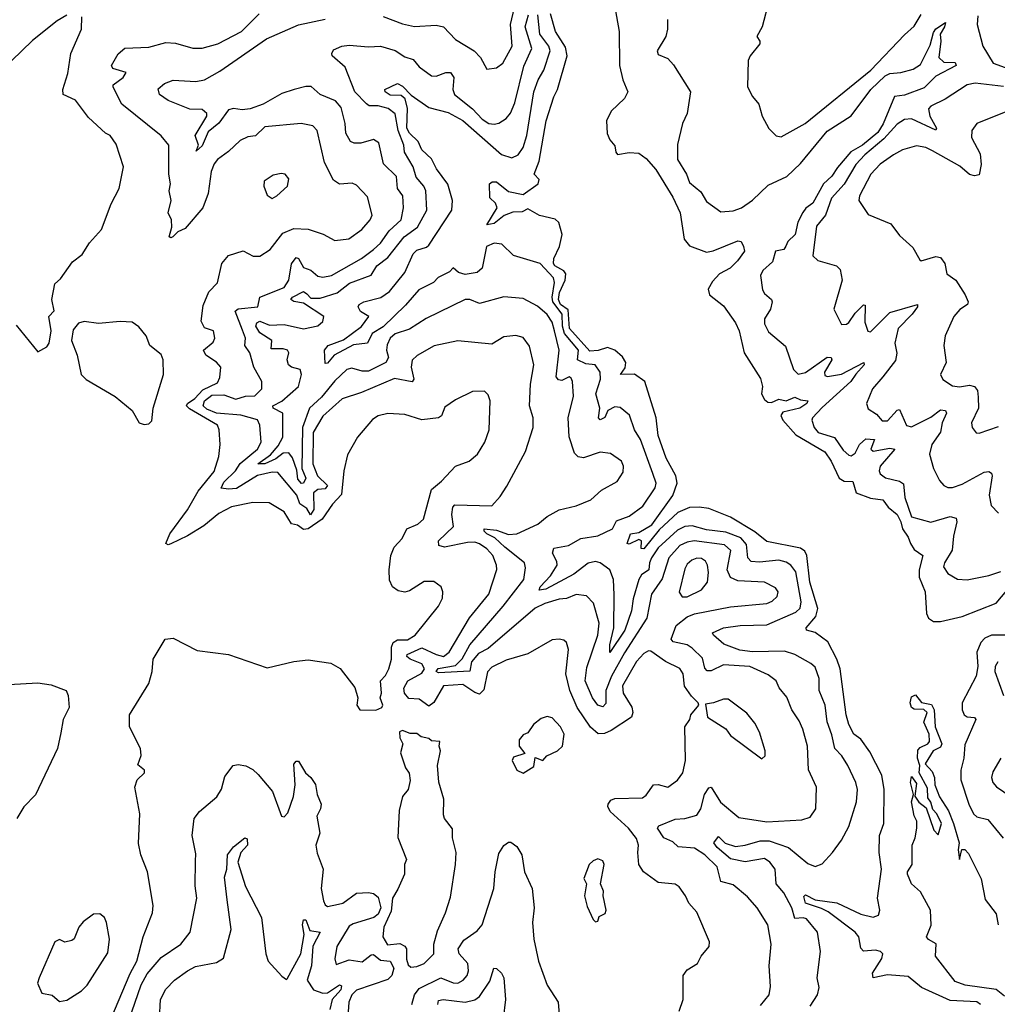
# Model space of a CAD drawing. Extents: x 1245515 to 1420776, y 606314 to 671314.
# Tile 321 of 385: x 1386749 to 1390800, y 652936 to 657014. Entities that reach past the tile are written whole.
import ezdxf

# ---------------------------------------------------------------- set-up
doc = ezdxf.new("R2010")
doc.units = 0

msp = doc.modelspace()

# ---------------------------------------------------------------- linework, layer by layer
at = {"layer": '0CON10XD'}
for points in [[(1389854.6, 657095.4), (1389825.5, 656985), (1389804.2, 656945), (1389816.2, 656925), (1389815.7, 656915), (1389775.4, 656865), (1389768.2, 656845), (1389765, 656736.7), (1389785, 656696.2), (1389812, 656665), (1389825.6, 656615), (1389853.6, 656563.6), (1389883.9, 656533.9), (1389905, 656529.2), (1390003.8, 656585), (1390275.5, 656805), (1390415, 656951.5), (1390455, 656987.5), (1390484.5, 657035.5)], [(1388255, 657027.3), (1388335, 656997.3), (1388385, 656986.4), (1388475, 656991.5), (1388505, 656984.4), (1388555, 656932.7), (1388632.5, 656885), (1388658, 656858), (1388685, 656808.8), (1388725, 656814.5), (1388750.9, 656835), (1388789.6, 656905), (1388782.9, 656995), (1388800.2, 657065)], [(1389215, 657066.7), (1389233.9, 656965), (1389234.4, 656825), (1389248.7, 656765), (1389269.6, 656715), (1389255, 656688.6), (1389200.6, 656635), (1389181.1, 656595), (1389183, 656543), (1389195, 656516.2), (1389215, 656492.5), (1389218.8, 656465), (1389226.1, 656456.1), (1389275, 656464.4), (1389315, 656461.1), (1389345, 656440), (1389385, 656393.5), (1389455, 656278.6), (1389486.5, 656215), (1389502.9, 656105), (1389525, 656077.5), (1389595, 656050.9), (1389623.2, 656056.8), (1389725, 656098.6), (1389738.8, 656095), (1389748, 656075), (1389752.5, 656055), (1389722.9, 656015), (1389692.9, 655985), (1389648.3, 655961.7), (1389619.6, 655930.4), (1389602.1, 655897.9), (1389607.1, 655875), (1389665, 655828.6), (1389715, 655758.1), (1389730, 655725), (1389751.2, 655635), (1389818.3, 655528.3), (1389827.1, 655495), (1389823.2, 655465), (1389835, 655440.5), (1389849.4, 655429.4), (1389865, 655428.1), (1389895, 655443), (1389925, 655436.2), (1389960.8, 655450.8), (1389985, 655439.1), (1390015.2, 655435.2), (1390010.9, 655425), (1389981.4, 655405), (1389911.8, 655388.2), (1389903.6, 655375), (1389911.6, 655355), (1389965, 655295.2), (1390085, 655223.8), (1390111.9, 655185), (1390145, 655115.7), (1390165, 655102.2), (1390201.4, 655101.4), (1390215.3, 655055), (1390275, 655031.8), (1390325.4, 655025.4), (1390347.3, 654995), (1390385.7, 654965), (1390400.6, 654935), (1390406.8, 654905), (1390431.1, 654871.1), (1390441, 654845), (1390455, 654819.7), (1390492.1, 654795), (1390476, 654735), (1390476.9, 654705), (1390501.6, 654645), (1390506.9, 654555), (1390515.3, 654535.3), (1390535, 654521.8), (1390565, 654521.5), (1390655, 654542.2), (1390795, 654597.7), (1390855, 654668.3)], [(1386945, 657032.5), (1386905, 657010), (1386802, 656928), (1386715.6, 656844.4)], [(1386735, 655748.6), (1386825, 655638.8), (1386861.2, 655658.8), (1386872, 655675), (1386880, 655725), (1386870, 655785), (1386891.7, 655808.3), (1386882.5, 655855), (1386895, 655920), (1386919.1, 655940.9), (1386968.6, 656011.4), (1387008.9, 656041.1), (1387039.3, 656090.7), (1387087.8, 656145), (1387128.9, 656251.1), (1387161.9, 656315), (1387180, 656405), (1387149.1, 656499.1), (1387124.4, 656534.4), (1387105, 656544.3), (1387035, 656608.6), (1386980.8, 656680.8), (1386929.2, 656705), (1386927.5, 656725), (1386949.1, 656790.9), (1386960.6, 656875), (1387005.8, 656975), (1387006.4, 657026.4)], [(1387532.6, 655887.4), (1387569.5, 655925), (1387587.1, 656005), (1387615, 656037.1), (1387675, 656057.1), (1387716.7, 656035), (1387745, 656034.6), (1387787.6, 656062.4), (1387840.3, 656129.7), (1387885, 656148.9), (1387945, 656146.7), (1388006.5, 656126.5), (1388055, 656100), (1388113.4, 656106.6), (1388167.1, 656145), (1388201.8, 656185), (1388209.5, 656205), (1388190.6, 656280.6), (1388145, 656329.2), (1388126.8, 656336.8), (1388075, 656333.6), (1388049.6, 656349.6), (1388012.6, 656422.6), (1387981.5, 656555), (1387964.6, 656574.6), (1387915, 656584.5), (1387765, 656570.8), (1387726.6, 656533.4), (1387695, 656529.2), (1387663.3, 656513.3), (1387615, 656468.1), (1387568.6, 656435), (1387555, 656417.5), (1387542.5, 656385), (1387530, 656295), (1387508.1, 656235), (1387435, 656150), (1387404.2, 656135.8), (1387383.3, 656115), (1387375, 656110.8), (1387368.8, 656115), (1387380, 656155), (1387378.6, 656185), (1387364.2, 656215), (1387377.3, 656265), (1387369.1, 656305), (1387373.6, 656335), (1387366.8, 656375), (1387367.3, 656495), (1387335, 656533.5), (1387172.9, 656665), (1387136.2, 656735), (1387136.2, 656745), (1387178.8, 656775), (1387190, 656795), (1387135, 656812.3), (1387130, 656825), (1387156.8, 656873.2), (1387185, 656896.7), (1387285, 656900.7), (1387355, 656920), (1387395, 656917.8), (1387467.1, 656897.1), (1387505, 656897), (1387570, 656915), (1387668.5, 656965), (1387741.7, 657038.3)], [(1389482.3, 652907.7), (1389498.8, 652955), (1389498.8, 653055), (1389515, 653078.8), (1389558, 653105), (1389572.9, 653135), (1389605.8, 653175), (1389608, 653195), (1389555, 653318), (1389521.4, 653355), (1389508.6, 653385), (1389481.7, 653421.7), (1389465, 653433.1), (1389395, 653440), (1389334.4, 653485), (1389315.3, 653515.3), (1389311.2, 653565), (1389313.7, 653595), (1389305, 653622.2), (1389271.3, 653665), (1389196.2, 653735), (1389186.2, 653755), (1389187.7, 653765), (1389198.5, 653781.5), (1389215, 653788.1), (1389329.6, 653790.4), (1389345, 653802), (1389375, 653844.2), (1389395, 653845.6), (1389435, 653835.6), (1389475, 653864.3), (1389497.5, 653895), (1389508.5, 653945), (1389505.7, 654085), (1389526.7, 654115), (1389530, 654135), (1389563.3, 654175), (1389560, 654185), (1389532.5, 654212.5), (1389504.1, 654254.1), (1389498.2, 654305), (1389485, 654326.5), (1389425, 654355.9), (1389365, 654399.1), (1389355, 654400), (1389335, 654388.9), (1389304.9, 654355.1), (1389247.6, 654255), (1389250.3, 654225), (1389285.9, 654165.9), (1389289.5, 654145), (1389284.4, 654125.6), (1389199.5, 654070.5), (1389171.9, 654058.1), (1389146.6, 654056.6), (1389115, 654084.2), (1389059.4, 654165), (1389028.3, 654235), (1389011.7, 654305), (1389023.5, 654405), (1389014.5, 654434.5), (1389004.4, 654444.4), (1388985, 654448.9), (1388955, 654445.6), (1388855, 654387.8), (1388765, 654361.4), (1388705, 654332.5), (1388687.3, 654312.7), (1388672, 654238), (1388655, 654220.9), (1388635, 654226.7), (1388585, 654260), (1388505, 654254.7), (1388465, 654186.5), (1388445, 654170.4), (1388405, 654200.4), (1388362.3, 654202.3), (1388343.2, 654225), (1388341.7, 654245), (1388358, 654275), (1388415, 654308.1), (1388426.1, 654325), (1388416, 654346), (1388367.5, 654365), (1388353.6, 654376.4), (1388355.3, 654385), (1388415, 654412.9), (1388474.5, 654384.4), (1388505, 654376.3), (1388528.4, 654395), (1388613.5, 654536.5), (1388693.2, 654635), (1388726.3, 654736.3), (1388725.5, 654755), (1388710.4, 654795), (1388685, 654823.1), (1388655, 654843.2), (1388635, 654849.6), (1388605, 654848.3), (1388508.9, 654828.9), (1388486.2, 654836.2), (1388484.6, 654855), (1388546.5, 654915), (1388540, 654965), (1388544.4, 654995.6), (1388551.9, 655005), (1388705, 655000.8), (1388740.6, 655039.4), (1388767.8, 655082.2), (1388845, 655226), (1388877.1, 655325), (1388876.9, 655365), (1388861.8, 655415), (1388866, 655505), (1388879.7, 655585), (1388861.9, 655661.9), (1388835, 655697.8), (1388805, 655706.7), (1388755, 655700), (1388705, 655670.5), (1388565, 655684.5), (1388466.2, 655663.8), (1388396.6, 655623.4), (1388376.2, 655603.8), (1388371.1, 655575), (1388382.2, 655525), (1388376.1, 655513.9), (1388302.4, 655527.6), (1388165, 655469.8), (1388085, 655443.4), (1388005, 655372.1), (1387964.8, 655305), (1387964, 655174), (1387983.9, 655125), (1388024.3, 655085), (1388015, 655070.4), (1387985, 655068.2), (1387966.7, 655055), (1387968.8, 654985), (1387953.9, 654963.9), (1387939.4, 654989.4), (1387909.5, 655009.5), (1387897, 655045), (1387819.3, 655139.3), (1387795, 655140), (1387735, 655126.7), (1387647.2, 655072.8), (1387615, 655069.2), (1387584, 655074), (1387595, 655098.3), (1387644, 655145), (1387663.4, 655176.6), (1387735.3, 655235), (1387749.7, 655265), (1387744.7, 655335), (1387735, 655357.5), (1387665, 655376.6), (1387565, 655384.3), (1387525, 655400.4), (1387509.3, 655415), (1387515.1, 655435), (1387545, 655459.5), (1387595, 655460.3), (1387645, 655442.3), (1387685, 655454.5), (1387723.8, 655456.2), (1387752.2, 655485), (1387752.7, 655515), (1387719.6, 655575), (1387703.3, 655635), (1387682.3, 655665), (1387684.8, 655695), (1387671.9, 655728.1), (1387642.6, 655807.4), (1387655, 655816), (1387735.8, 655825), (1387745, 655865.5), (1387845, 655905.4), (1387865, 655935.7), (1387875, 656002.5), (1387895, 656030), (1387905, 656025.6), (1387925, 655988.2), (1387955, 655977.2), (1387985, 655951.5), (1388005, 655947.6), (1388041.4, 655955), (1388165.4, 656025), (1388215, 656061.8), (1388245, 656089.2), (1388280.2, 656139.8), (1388330, 656185), (1388340.3, 656235), (1388336.4, 656285), (1388314.2, 656315), (1388310.3, 656365), (1388256.8, 656416.8), (1388237.7, 656505), (1388215, 656518.2), (1388163.3, 656503.3), (1388135, 656503.3), (1388120.2, 656510.2), (1388100.3, 656545), (1388097.3, 656585), (1388080.8, 656650.8), (1388058.1, 656678.1), (1387994.7, 656704.7), (1387957.3, 656737.3), (1387935, 656737.8), (1387887.1, 656725), (1387835, 656708.2), (1387758.6, 656665), (1387705, 656644.6), (1387670.8, 656640.8), (1387635, 656647.1), (1387615, 656641.5), (1387574.1, 656585.9), (1387530.2, 656549.8), (1387505, 656492.5), (1387480.4, 656470.4), (1387490, 656495), (1387476.5, 656535), (1387525.2, 656614.8), (1387525, 656625.6), (1387505, 656642.5), (1387455, 656643.1), (1387365, 656679.6), (1387328.5, 656705), (1387322.5, 656727.5), (1387349.5, 656750.5), (1387385, 656764.5), (1387478.8, 656758.8), (1387515, 656765.3), (1387578.6, 656801.4), (1387772.5, 656935), (1387905, 656993.5), (1388015, 657016.7)], [(1388759.5, 654829.5), (1388717.7, 654867.7), (1388684.3, 654885), (1388674.1, 654895), (1388673.8, 654905), (1388725, 654899.8), (1388775, 654882.5), (1388809.4, 654885), (1388895.6, 654925), (1388935, 654956.6), (1388985, 654984.7), (1389055, 655000.8), (1389116, 655025), (1389159.4, 655065), (1389225, 655101.1), (1389250, 655140), (1389250.7, 655165), (1389242.9, 655185), (1389197.7, 655217.7), (1389155, 655222.7), (1389085, 655199.2), (1389063, 655203), (1389048.8, 655218.8), (1389025.8, 655285.8), (1389021.7, 655365), (1389043.7, 655455), (1389040, 655515), (1389035, 655529.4), (1389025.6, 655535.6), (1388995, 655519.8), (1388981.9, 655521.9), (1388971.8, 655535), (1388984.7, 655645), (1388965, 655725.7), (1388955, 655761.1), (1388935, 655793.3), (1388895, 655827.9), (1388835, 655860), (1388756, 655866), (1388655, 655839.2), (1388613.8, 655855), (1388595, 655855.8), (1388433.6, 655776.4), (1388365, 655732.8), (1388305, 655712.8), (1388284.7, 655695), (1388271.9, 655668.1), (1388269.1, 655645), (1388278.1, 655615), (1388266.6, 655595), (1388195, 655558.6), (1388168.4, 655558.4), (1388125, 655571.2), (1388105, 655565.4), (1388055, 655518.8), (1387999.9, 655450.1), (1387950.6, 655405), (1387921.5, 655325), (1387918.1, 655155), (1387935.3, 655115), (1387925.9, 655095), (1387917.3, 655092.7), (1387901.4, 655111.4), (1387897.9, 655147.9), (1387879.5, 655199.5), (1387865, 655220.6), (1387841.5, 655218.5), (1387810, 655195), (1387765, 655174.2), (1387736.7, 655175), (1387788.4, 655211.6), (1387820.6, 655249.4), (1387839.3, 655285), (1387839.4, 655385), (1387800, 655405), (1387797.9, 655415), (1387835, 655434.7), (1387904.7, 655495), (1387917.6, 655545), (1387911.9, 655565), (1387875, 655575.3), (1387862.8, 655585), (1387858.1, 655605), (1387864.6, 655635), (1387859.6, 655645), (1387841, 655651), (1387791.4, 655651.4), (1387794.1, 655685), (1387745, 655717.2), (1387728.4, 655745), (1387731.5, 655758.5), (1387745, 655765.1), (1387785, 655749.5), (1387845, 655751.9), (1387925, 655734.3), (1387985, 655745.6), (1388005.4, 655764.6), (1388009.4, 655785), (1387925, 655840.2), (1387885, 655847), (1387873.5, 655855), (1387879.3, 655865), (1387925, 655888.9), (1387938.6, 655878.6), (1387955, 655861), (1387995, 655860.7), (1388065, 655882.5), (1388116.5, 655923.5), (1388205, 655956.5), (1388229.7, 655995), (1388275, 656030), (1388342.6, 656115), (1388397.9, 656155), (1388436.2, 656225), (1388432.4, 656305), (1388423.3, 656325), (1388392.2, 656362.2), (1388379, 656405), (1388344, 656465), (1388340.8, 656495), (1388317.8, 656555), (1388304.5, 656624.5), (1388275.9, 656645.9), (1388235, 656657.3), (1388197.9, 656657.9), (1388186, 656666), (1388138.4, 656715), (1388097.5, 656817.5), (1388044.3, 656865), (1388042.5, 656875), (1388050.2, 656889.8), (1388084.7, 656905.3), (1388115, 656908.8), (1388195, 656901.5), (1388245, 656904.5), (1388305, 656886.6), (1388345, 656860.7), (1388380.1, 656850.1), (1388405, 656818.6), (1388455, 656781.9), (1388475, 656780.9), (1388515.3, 656795.3), (1388535, 656795.3), (1388548.6, 656775), (1388544.2, 656725), (1388550.7, 656705), (1388625, 656644.7), (1388665, 656602.8), (1388692.9, 656585), (1388715, 656581.6), (1388735, 656585.4), (1388764.8, 656605.2), (1388782.7, 656627.3), (1388800.6, 656669.4), (1388837.7, 656822.3), (1388870.7, 656895), (1388843.5, 656985), (1388856.9, 657035)], [(1390025, 652928), (1390054.3, 652975), (1390062.5, 653005), (1390053.3, 653045), (1390066.9, 653155), (1390054.5, 653235), (1390009.3, 653289.3), (1389995, 653294.3), (1389960.5, 653290.5), (1389949.3, 653335), (1389915, 653396.8), (1389883.4, 653435), (1389879.7, 653495), (1389857.8, 653525), (1389835, 653539), (1389755, 653526.5), (1389695, 653538.2), (1389638.7, 653585), (1389625.4, 653605), (1389645, 653630.9), (1389672.9, 653602.9), (1389715, 653589), (1389755, 653594.3), (1389816.8, 653613.2), (1389855, 653612.7), (1389935.4, 653585.4), (1390015, 653519.6), (1390045, 653506.7), (1390075, 653517.5), (1390117.8, 653565), (1390155, 653615.7), (1390185, 653672.5), (1390216.5, 653775), (1390220.9, 653825), (1390213.9, 653855), (1390181.1, 653925), (1390155.4, 653965), (1390126.2, 653995), (1390115, 654052.5), (1390095.2, 654105.2), (1390086.2, 654175), (1390062, 654235), (1390061.2, 654285), (1390045, 654331.9), (1390027.9, 654347.9), (1389961.4, 654385), (1389918.9, 654398.9), (1389785, 654396), (1389732.5, 654402.5), (1389667.4, 654427.4), (1389624, 654465), (1389620, 654475), (1389665, 654494.6), (1389734.8, 654505.2), (1389845, 654507.7), (1389965, 654560.5), (1389982.7, 654577.3), (1389987.2, 654602.8), (1389965, 654726.9), (1389944.8, 654754.8), (1389925, 654767.4), (1389895, 654775.2), (1389815, 654766.7), (1389780.3, 654770.3), (1389766.3, 654785), (1389760.8, 654840.7), (1389737.4, 654867.4), (1389675, 654891.7), (1389595, 654901), (1389535, 654917.5), (1389505, 654915.4), (1389475, 654899.8), (1389395, 654826.1), (1389366.6, 654785), (1389358.4, 654765), (1389356.7, 654735), (1389325.9, 654714.1), (1389314.1, 654695.9), (1389291.5, 654615), (1389284.9, 654565), (1389256.6, 654485), (1389195, 654392.5), (1389194.2, 654424.3), (1389210.7, 654495), (1389212.1, 654632.1), (1389209.8, 654695), (1389194.8, 654734.8), (1389155, 654764.5), (1389135, 654770.5), (1389105, 654763.5), (1389045, 654717.9), (1388929.6, 654655), (1388901.2, 654651.2), (1388905.3, 654665), (1388948.8, 654711.2), (1388975.8, 654755), (1388975, 654770), (1388956.7, 654805), (1388962.2, 654825), (1389023.5, 654836.5), (1389075, 654865.5), (1389145, 654876.4), (1389205, 654904.7), (1389221.9, 654938.1), (1389275, 654957.6), (1389331.4, 654998.6), (1389382.9, 655075), (1389385.9, 655095), (1389372.8, 655135), (1389321.9, 655275), (1389296.8, 655315), (1389276.2, 655376.2), (1389238, 655408), (1389215, 655410.4), (1389185.6, 655395), (1389173.8, 655366.2), (1389155, 655356.2), (1389147.8, 655365), (1389153.4, 655405), (1389136.2, 655465), (1389155.3, 655525.3), (1389154.2, 655555), (1389134.1, 655584.1), (1389095, 655589), (1389060.3, 655605), (1389064.7, 655645), (1389006.3, 655715), (1388997.9, 655745), (1388996.8, 655795), (1388958.4, 655845), (1388956.1, 655865), (1388965.9, 655925.9), (1388961.1, 655945), (1388905.6, 656005), (1388795, 656037.1), (1388746.7, 656085), (1388715, 656088.5), (1388682.9, 656075), (1388665.4, 655985), (1388645, 655967.1), (1388595, 655958.9), (1388567.3, 655967.3), (1388545, 655986.7), (1388530, 655970), (1388483.7, 655946.3), (1388463.7, 655926.3), (1388403.1, 655895), (1388348.2, 655831.8), (1388255, 655742), (1388210.2, 655715), (1388190.8, 655675), (1388132.5, 655667.5), (1388052.9, 655625), (1388025, 655592.2), (1388015, 655590), (1388012.9, 655645), (1388027.5, 655665), (1388091.5, 655688.5), (1388166, 655744), (1388195.6, 655785), (1388161.8, 655805), (1388152, 655825), (1388155.5, 655835), (1388175, 655845.8), (1388246.4, 655863.6), (1388281.1, 655888.9), (1388345, 655966.9), (1388379.4, 656045), (1388395, 656060), (1388435, 656072.1), (1388445, 656080.7), (1388539.5, 656225), (1388542.5, 656265), (1388523.1, 656333.1), (1388476.3, 656396.3), (1388455, 656437.9), (1388415.7, 656475), (1388400.5, 656510.5), (1388365, 656543.7), (1388354.1, 656565), (1388356.6, 656646.6), (1388346.6, 656686.6), (1388330.5, 656700.5), (1388285, 656702.4), (1388264, 656716), (1388262.5, 656725), (1388315, 656749.5), (1388335, 656738.5), (1388371.3, 656701.3), (1388445, 656650.9), (1388525, 656630.5), (1388585, 656596.8), (1388745, 656456.2), (1388788.1, 656441.9), (1388815, 656454.2), (1388835.2, 656484.8), (1388850.4, 656535), (1388879.3, 656715), (1388897.5, 656765), (1388921, 656805), (1388947, 656885), (1388941.9, 656905), (1388905.1, 656955), (1388896.1, 657035)], [(1390730, 652935), (1390715, 652945.5), (1390605, 652950.8), (1390486, 653005), (1390431.2, 653051.2), (1390345, 653057.8), (1390285, 653045.8), (1390283.3, 653065), (1390321.8, 653125), (1390325.4, 653145.4), (1390316, 653155), (1390295, 653160), (1390245, 653155.5), (1390235, 653168), (1390225.7, 653215), (1390211.1, 653235), (1390098.7, 653318.7), (1390072.1, 653332.1), (1390005.6, 653355), (1389998.3, 653381.7), (1390005, 653389.2), (1390045, 653368.9), (1390135, 653356.2), (1390235, 653308.8), (1390285, 653296.8), (1390307.8, 653305), (1390313.3, 653325), (1390303.5, 653375), (1390320.4, 653495), (1390311.1, 653565), (1390312.3, 653635), (1390330.4, 653685), (1390330.9, 653825), (1390321.6, 653885), (1390272.2, 653982.2), (1390235, 654034.2), (1390205, 654055.4), (1390184.4, 654095), (1390173.3, 654135), (1390149.4, 654325), (1390135.4, 654365.4), (1390097.3, 654437.3), (1390045, 654476.2), (1390008.9, 654485), (1390008.4, 654495), (1390048.5, 654541.5), (1390055.9, 654575), (1390022.8, 654685), (1390010.7, 654795), (1390002.2, 654812.2), (1389985.1, 654825.1), (1389845, 654853.3), (1389795, 654893.4), (1389695, 654953.9), (1389605, 654988.9), (1389565.3, 654995.3), (1389525, 654994.1), (1389476.7, 654973.3), (1389399.5, 654900.5), (1389335, 654822.5), (1389323.8, 654823.8), (1389325.5, 654855), (1389315, 654861.4), (1389275, 654841.9), (1389266.7, 654845), (1389280, 654885), (1389315, 654890.7), (1389368.6, 654921.4), (1389456.2, 655043.8), (1389473.7, 655095), (1389467.6, 655125), (1389428.5, 655198.5), (1389395, 655291.4), (1389386, 655365), (1389339.7, 655515), (1389296.6, 655546.6), (1389239.2, 655545), (1389258.2, 655571.8), (1389260.2, 655595), (1389247.2, 655617.2), (1389214.7, 655645), (1389185, 655656.5), (1389146, 655644), (1389111.3, 655641.3), (1389027.5, 655735), (1389021.9, 655811.9), (1388990.8, 655835), (1388982.4, 655855), (1388986.3, 655885), (1389009.9, 655935), (1389012.2, 655962.2), (1389004.2, 655974.2), (1388966.2, 655995), (1388960.6, 656005), (1388962.2, 656025), (1388986, 656075), (1388997.6, 656125), (1388983.7, 656173.7), (1388968.3, 656188.3), (1388902.7, 656202.7), (1388855, 656230.8), (1388830.9, 656219.1), (1388793.1, 656216.9), (1388757.2, 656202.8), (1388715, 656170), (1388684.6, 656164.6), (1388727.3, 656235), (1388721.5, 656255), (1388697, 656277), (1388696.4, 656335), (1388707.4, 656342.6), (1388725, 656342.5), (1388775, 656302.2), (1388835, 656290.6), (1388898, 656335), (1388902, 656352), (1388880.8, 656375), (1388902.1, 656427.9), (1388930.8, 656595), (1388962.9, 656695), (1388978.4, 656725), (1389018, 656865), (1389010.6, 656900.6), (1388969.1, 656965), (1388948.4, 657038.4)], [(1389433.3, 657015), (1389433.8, 656975), (1389426.2, 656945), (1389390, 656885), (1389395, 656870), (1389435, 656853.8), (1389458.1, 656828.1)], [(1390719.2, 657030.8), (1390716.7, 656995), (1390740, 656905), (1390782.5, 656835), (1390985, 656761.3)], [(1389458.1, 656828.1), (1389529.2, 656715), (1389514.5, 656625.5), (1389495.6, 656584.4), (1389475, 656497.5), (1389475.5, 656435), (1389511.8, 656375), (1389525, 656340), (1389571.7, 656301.7), (1389595, 656261.2), (1389655, 656218.9), (1389705, 656222.3), (1389740, 656235), (1389785, 656267.5), (1389850.4, 656329.6), (1389927.5, 656365), (1389985, 656418.9), (1390095, 656552.3), (1390194.4, 656615.6), (1390276, 656725), (1390335, 656782.2), (1390355, 656791.7), (1390400, 656795), (1390450.8, 656809.3), (1390481.7, 656828.3), (1390521.2, 656908.8), (1390535, 656961.5), (1390545, 656976.1), (1390585, 657002.5), (1390581.8, 656985), (1390563.3, 656955), (1390566.1, 656926.1), (1390557.6, 656857.6), (1390578.7, 656838.7), (1390625, 656837.1), (1390630, 656825), (1390545, 656781), (1390497.4, 656732.6), (1390415, 656701.2), (1390373.9, 656696.1), (1390326.7, 656583.3), (1390305, 656547.2), (1390241.5, 656495), (1390193.6, 656466.4), (1390137.8, 656402.2), (1390115, 656366.2), (1390079.8, 656335), (1390035, 656254.8), (1390006.6, 656233.4), (1389994.1, 656215.9), (1389973.3, 656175), (1389962.9, 656125), (1389931.6, 656095), (1389924, 656076), (1389915, 656062), (1389881.5, 656055), (1389868.9, 656011.1), (1389828.9, 655975), (1389818.8, 655955), (1389827.5, 655895), (1389835, 655880.8), (1389865, 655856), (1389867.1, 655845), (1389860.6, 655815), (1389835.5, 655775), (1389835.5, 655755), (1389851.9, 655721.9), (1389922.1, 655662.1), (1389955.7, 655565), (1389975, 655546.7), (1390005, 655553.5), (1390095, 655616.6), (1390112.2, 655615), (1390114.8, 655605), (1390084.4, 655555), (1390085, 655540.8), (1390096.4, 655536.4), (1390155, 655546.5), (1390246.7, 655595), (1390248.9, 655585), (1390213.4, 655546.6), (1390193.7, 655515), (1390075, 655407.3), (1390034.6, 655365), (1390031.5, 655355), (1390041.8, 655325), (1390057.1, 655305), (1390125, 655283.8), (1390161.5, 655231.5), (1390185, 655210.5), (1390195, 655207.1), (1390211.7, 655218.3), (1390229.6, 655255), (1390255, 655278.5), (1390290.6, 655275), (1390276, 655235), (1390285, 655227.5), (1390355, 655240), (1390375.4, 655235.4), (1390314.7, 655165), (1390310, 655145), (1390315, 655133.5), (1390336.2, 655116.2), (1390395, 655102.4), (1390411.7, 655091.8), (1390417.1, 655035), (1390443.8, 654955), (1390525, 654932.9), (1390605, 654956.6), (1390629.5, 654949.5), (1390632.7, 654935), (1390618.5, 654875), (1390613.4, 654816.6), (1390580.6, 654765), (1390577.3, 654747.3), (1390595, 654720.8), (1390635, 654697.1), (1390675.5, 654694.5), (1390765, 654711.5), (1390815, 654728.5)], [(1390825, 656737.9), (1390708.1, 656751.9), (1390674.8, 656745.2), (1390584.5, 656685.5), (1390525, 656656.7), (1390515, 656645.6), (1390520.3, 656615), (1390548.7, 656565), (1390545, 656557.1), (1390445, 656604.4), (1390415, 656601.4), (1390385, 656581.8), (1390329.4, 656520.6), (1390251.3, 656455), (1390213.8, 656415), (1390165, 656333.6), (1390112.4, 656275), (1390088, 656205), (1390050.6, 656159.4), (1390035.8, 656035.8), (1390056.6, 656016.6), (1390134.3, 655994.3), (1390149.1, 655979.1), (1390157.1, 655935), (1390122.2, 655815), (1390155, 655751.2), (1390175, 655752.7), (1390185, 655759.7), (1390210.6, 655799.4), (1390245, 655833.2), (1390252.4, 655832.4), (1390250.8, 655760.8), (1390263.8, 655723.8), (1390275, 655721.8), (1390355, 655802.1), (1390470, 655835), (1390470, 655825), (1390447.6, 655795), (1390389.2, 655735), (1390375.9, 655675), (1390383.4, 655633.4), (1390378, 655602), (1390325.8, 655535), (1390283.1, 655485), (1390258.1, 655425), (1390265, 655402), (1390300, 655380), (1390322.3, 655352.3), (1390345, 655352.5), (1390385, 655396.3), (1390395, 655399.3), (1390423.7, 655333.7), (1390445, 655328.2), (1390525, 655368.3), (1390565, 655397.8), (1390585.4, 655395), (1390588.8, 655385), (1390571.3, 655345), (1390564.2, 655305.8), (1390528.9, 655255), (1390518.9, 655215), (1390535.6, 655155), (1390560, 655105), (1390578.8, 655085), (1390595, 655076.9), (1390615, 655076.5), (1390655, 655090), (1390745, 655140.4), (1390765, 655142.5), (1390775.8, 655135.8), (1390779.2, 655125), (1390766.4, 655045), (1390775, 655002.5), (1390805, 654970)], [(1390905, 656660), (1390715.5, 656584.5), (1390694.2, 656555), (1390693.2, 656526.8), (1390729.2, 656459.2), (1390733.7, 656415), (1390725, 656371.1), (1390705, 656367.3), (1390685, 656373.6), (1390645, 656407.3), (1390531.8, 656471.8), (1390504, 656485), (1390465, 656491.8), (1390406.9, 656475), (1390370, 656455), (1390315, 656415.3), (1390275.9, 656375), (1390229.6, 656285), (1390226.5, 656265), (1390265, 656208.1), (1390358.7, 656168.7), (1390395, 656120), (1390450.6, 656070.6), (1390479.2, 656019.2), (1390485, 656016), (1390545, 656033.1), (1390565, 656030), (1390583.1, 656005), (1390591.2, 655961.2), (1390628.1, 655935), (1390667.1, 655875), (1390678.8, 655845), (1390676, 655835), (1390645, 655814.5), (1390620.5, 655785), (1390584.5, 655705.5), (1390578.5, 655665), (1390588.4, 655595), (1390564.2, 655545), (1390574.6, 655524.6), (1390615, 655497.3), (1390643.2, 655493.2), (1390685, 655500.5), (1390704.8, 655494.8), (1390718.1, 655478.1), (1390721, 655451), (1390721.6, 655405), (1390693.5, 655345), (1390695.6, 655325), (1390712.6, 655302.6), (1390725, 655301.4), (1390805, 655329.6)], [(1387795, 656274.4), (1387815, 656284.3), (1387858.8, 656325), (1387864.2, 656355), (1387850, 656375), (1387832.1, 656377.9), (1387799.1, 656370.9), (1387762, 656345), (1387760.8, 656325), (1387775, 656287.5), (1387795, 656274.4)], [(1387112.2, 652837.8), (1387207.3, 653062.7), (1387235.3, 653115), (1387260.5, 653215), (1387300, 653315), (1387301.8, 653345), (1387278.6, 653485), (1387251.1, 653555), (1387242.1, 653602.1), (1387247.1, 653725), (1387226.7, 653835), (1387236, 653865), (1387266, 653895), (1387266.7, 653905), (1387238.3, 653928.3), (1387253, 653967), (1387250, 653995), (1387203.8, 654085), (1387203.8, 654135), (1387284, 654265), (1387298.8, 654315), (1387302.5, 654365), (1387351.8, 654448.2), (1387385, 654452.5), (1387485, 654401.2), (1387615, 654384.2), (1387775, 654330), (1387885, 654356), (1387945, 654362), (1388038.7, 654348.7), (1388076.6, 654326.6), (1388138.3, 654248.3), (1388150, 654205), (1388145.8, 654175), (1388158.8, 654155), (1388225, 654154), (1388250, 654165), (1388253.8, 654175), (1388242.5, 654205), (1388248.8, 654225), (1388243.8, 654275), (1388265, 654297.5), (1388278.8, 654325), (1388290, 654365), (1388289.3, 654415), (1388296.2, 654433.8), (1388315, 654445.9), (1388356, 654445), (1388387.5, 654465), (1388484.5, 654585), (1388501.4, 654618.6), (1388502.7, 654645), (1388495.5, 654665), (1388465, 654686.5), (1388425, 654686.9), (1388365, 654648.5), (1388345, 654643.1), (1388317.9, 654647.9), (1388294.7, 654664.7), (1388282, 654692), (1388280.3, 654735), (1388287.5, 654795), (1388300.7, 654829.3), (1388334.6, 654865), (1388354, 654906), (1388398.9, 654925), (1388422.7, 654945), (1388455, 655068.2), (1388497.5, 655102.5), (1388554.7, 655165.3), (1388611.2, 655185), (1388645.9, 655214.1), (1388676.7, 655265), (1388694.4, 655315), (1388698.5, 655435), (1388690.3, 655460.3), (1388675, 655475.7), (1388625, 655474.4), (1388555, 655439.4), (1388511.2, 655408.8), (1388497.1, 655372.9), (1388485, 655364.5), (1388415, 655356.8), (1388345, 655378.5), (1388275, 655383.3), (1388235, 655374), (1388211.3, 655358.7), (1388149.1, 655285), (1388108.1, 655211.9), (1388091.9, 655145), (1388082.3, 655047.7), (1388045, 655008.1), (1388002.9, 654945), (1387945, 654905.2), (1387925, 654902), (1387900.8, 654920.7), (1387875, 654926.2), (1387845, 654975.5), (1387783.1, 655013.1), (1387715, 655014.5), (1387626.8, 654996.8), (1387575, 654968.2), (1387512.1, 654917.9), (1387445, 654875.9), (1387375, 654842.5), (1387365, 654839.2), (1387354.3, 654844.3), (1387371.8, 654885), (1387445, 654984.5), (1387488.4, 655061.6), (1387555, 655142.9), (1387574.4, 655205), (1387580, 655255), (1387576.4, 655315), (1387569.5, 655335), (1387452.3, 655402.3), (1387441.2, 655415), (1387445.2, 655425), (1387475, 655445.2), (1387508.6, 655481.4), (1387569.4, 655510.6), (1387578.3, 655531.7), (1387582.5, 655575), (1387565.3, 655595.3), (1387520.6, 655625), (1387510.8, 655645), (1387550.8, 655679.2), (1387557.5, 655695), (1387552.9, 655725), (1387515, 655738.2), (1387500.7, 655765), (1387508.9, 655831.1), (1387532.6, 655887.4)], [(1387265, 655337.5), (1387285, 655340), (1387297, 655353), (1387302, 655405), (1387345.8, 655545), (1387344, 655605), (1387335, 655628), (1387288.8, 655665), (1387274, 655705), (1387242.6, 655742.6), (1387215, 655761.9), (1387165.6, 655764.4), (1387076.6, 655756.6), (1387015.9, 655764.1), (1386992.7, 655757.3), (1386970.5, 655729.5), (1386964, 655685), (1386987.5, 655625), (1387004.4, 655545), (1387025, 655524.4), (1387145, 655454), (1387215.6, 655395.6), (1387245, 655343.8), (1387265, 655337.5)], [(1389818.8, 652931.2), (1389855.4, 652974.6), (1389860.9, 653009.1), (1389855.4, 653095), (1389863.6, 653185), (1389849.2, 653265), (1389805.6, 653335), (1389765, 653381.4), (1389705, 653430.6), (1389654.7, 653444.7), (1389638.8, 653505), (1389588.6, 653555), (1389545, 653582.8), (1389478.2, 653588.2), (1389455, 653608.9), (1389418.9, 653625), (1389392.3, 653665), (1389397.1, 653675), (1389465, 653702.9), (1389505, 653705.4), (1389555, 653718.9), (1389571.2, 653745), (1389586.9, 653805), (1389605, 653832.5), (1389615, 653835.6), (1389652.9, 653772.9), (1389729.5, 653709.5), (1389845, 653691.6), (1389989.4, 653699.4), (1390025, 653710.8), (1390047.8, 653745), (1390051.1, 653835), (1390017.3, 653907.3), (1390013.1, 654005), (1389994.8, 654074.8), (1389979.6, 654109.6), (1389948.5, 654155), (1389928.3, 654208.3), (1389896.8, 654246.8), (1389883.1, 654275), (1389850.4, 654300.4), (1389775, 654335.6), (1389665, 654342.5), (1389615, 654316.7), (1389597.2, 654317.2), (1389588.5, 654328.5), (1389579, 654369), (1389535, 654411), (1389514.4, 654425), (1389457.4, 654437.4), (1389448.7, 654448.7), (1389469.6, 654505), (1389515, 654541.2), (1389545, 654553.2), (1389695, 654581.9), (1389845, 654595.4), (1389867.1, 654605), (1389888.5, 654625), (1389892.2, 654645), (1389881.1, 654661.1), (1389835, 654684.6), (1389725, 654690.5), (1389695, 654704.2), (1389680.8, 654735), (1389695.2, 654815), (1389669.1, 654839.1), (1389544, 654856), (1389515, 654850.6), (1389485, 654836.2), (1389439, 654785), (1389411.9, 654698.1), (1389367.6, 654635), (1389348, 654535), (1389255, 654391.8), (1389200.9, 654295), (1389178.3, 654235), (1389177.6, 654182.4), (1389165, 654168.4), (1389145, 654175.4), (1389122.4, 654205), (1389092, 654275), (1389098.8, 654331.2), (1389145.2, 654465), (1389149.8, 654515), (1389127.4, 654597.4), (1389098.1, 654628.1), (1389055, 654633.8), (1389015, 654616.9), (1388985, 654614.2), (1388925, 654596.1), (1388885, 654576.4), (1388690.7, 654409.3), (1388650.8, 654389.2), (1388620.9, 654355), (1388614, 654316), (1388485, 654309.4), (1388475, 654314.4), (1388482.9, 654327.1), (1388555, 654338.9), (1388582.7, 654367.3), (1388614.6, 654425.4), (1388752, 654585), (1388837.9, 654695), (1388845.7, 654744.3), (1388840.8, 654765), (1388759.5, 654829.5)], [(1389515, 654623.2), (1389575, 654653.2), (1389599.3, 654685), (1389603.5, 654725), (1389598.9, 654755), (1389590.7, 654770.7), (1389575, 654781.8), (1389555, 654783.2), (1389534.4, 654775.6), (1389515, 654759.1), (1389505, 654740), (1389482.3, 654642.3), (1389493.9, 654623.9), (1389515, 654623.2)], [(1390847.1, 654465), (1390775.4, 654464.6), (1390748.1, 654451.9), (1390731.5, 654435), (1390715.8, 654394.2), (1390719.4, 654335), (1390712.7, 654295), (1390654.4, 654185), (1390654.5, 654155), (1390662.2, 654135), (1390675, 654126.5), (1390705, 654124.4), (1390711.5, 654115), (1390665, 654010), (1390661.9, 653955), (1390648.9, 653905), (1390649.4, 653865), (1390681.4, 653765), (1390701.1, 653725), (1390715, 653712.5), (1390760.9, 653700.9), (1390824, 653624)], [(1390802.7, 654355), (1390790.9, 654335), (1390789.1, 654315), (1390826.2, 654215)], [(1386705, 654260), (1386825, 654267.1), (1386879.7, 654259.7), (1386942.5, 654235), (1386950.8, 654215), (1386954.2, 654165), (1386930, 654115), (1386920.3, 654059.7), (1386906.2, 653995), (1386815, 653804), (1386766.6, 653753.4), (1386738, 653705)], [(1389825, 653952.5), (1389837.5, 653965), (1389837.5, 653985), (1389815, 654062.5), (1389795, 654100), (1389762.1, 654142.1), (1389685, 654199.4), (1389665, 654200), (1389624, 654184), (1389590.7, 654179.3), (1389598.8, 654125), (1389675, 654076.2), (1389695, 654048.8), (1389825, 653952.5)], [(1390829.3, 652969.3), (1390795, 652996.9), (1390666.7, 653015), (1390625, 653029.7), (1390543.3, 653135), (1390546, 653186), (1390514.2, 653204.2), (1390506.7, 653215), (1390525.9, 653264.1), (1390522.5, 653325), (1390481.7, 653401.7), (1390444, 653435), (1390427.5, 653475), (1390427.5, 653485), (1390447.5, 653515), (1390447.5, 653595), (1390460, 653625), (1390466.7, 653665), (1390466.2, 653695), (1390455.9, 653715.9), (1390444.2, 653774.2), (1390452.5, 653805), (1390440, 653855), (1390445, 653880), (1390465, 653850), (1390458.3, 653798.3), (1390475, 653772.5), (1390505, 653750), (1390536.7, 653656.7), (1390555, 653637.5), (1390569.2, 653685), (1390549.2, 653725), (1390532.3, 653742.3), (1390525, 653772.5), (1390511.5, 653791.5), (1390510.9, 653830.9), (1390475.8, 653895), (1390478.8, 653925), (1390468.9, 653955), (1390470.9, 653989.1), (1390480.1, 653999.9), (1390512, 654015), (1390518.5, 654025), (1390518.2, 654055), (1390496.1, 654105), (1390508.9, 654145), (1390495, 654157.5), (1390455, 654158.5), (1390445, 654165.7), (1390438.5, 654185), (1390445, 654210), (1390461.7, 654218.3), (1390486.4, 654186.4), (1390527.9, 654177.9), (1390537.9, 654155), (1390542.7, 654085), (1390570, 654015), (1390565, 654000.5), (1390534, 653986), (1390501.7, 653931.7), (1390530.2, 653900.2), (1390540.4, 653875), (1390540.6, 653845), (1390560.3, 653795), (1390597.8, 653737.8), (1390618.9, 653685), (1390642.5, 653605), (1390637.5, 653575), (1390643.8, 653535), (1390653, 653577), (1390665, 653577.5), (1390680.7, 653560.7), (1390732.5, 653455), (1390750, 653370), (1390795, 653310), (1390803.8, 653265)], [(1388835, 653893.8), (1388879.5, 653920.5), (1388885, 653957.5), (1388917.5, 653945), (1388934, 653965), (1388978, 653985), (1388998.6, 654005), (1389005.3, 654055.3), (1388990, 654085), (1388955, 654122.5), (1388935, 654128.6), (1388910.2, 654119.8), (1388878.8, 654095), (1388855, 654060), (1388835, 654052.5), (1388819.3, 654030.7), (1388818.8, 654005), (1388842.5, 653975), (1388795, 653960), (1388789.2, 653945), (1388808.8, 653905), (1388835, 653893.8)], [(1388369.6, 653089.6), (1388395, 653092), (1388425, 653105.3), (1388465.2, 653144.8), (1388466, 653185), (1388480.3, 653239.7), (1388514.1, 653314.1), (1388535, 653380), (1388555.4, 653514.6), (1388557.5, 653565), (1388542.5, 653625), (1388543, 653663), (1388510, 653705), (1388505, 653720), (1388506.2, 653785), (1388486.4, 653856.4), (1388480, 653925), (1388493.3, 653985), (1388487.5, 654005), (1388490, 654025), (1388455, 654027.5), (1388445, 654036.2), (1388413, 654043), (1388395, 654057.5), (1388367, 654057), (1388335, 654070), (1388322.5, 654065), (1388325, 654040), (1388337.5, 654015), (1388327, 653977), (1388348, 653915), (1388363.1, 653893.1), (1388367.5, 653862.5), (1388358.8, 653825), (1388335, 653796.7), (1388321.7, 653738.3), (1388316.4, 653626.4), (1388352.5, 653535), (1388343.3, 653515), (1388343.3, 653475), (1388316.8, 653413.2), (1388294.2, 653375.7), (1388288.8, 653321.2), (1388258.5, 653255), (1388253.5, 653215), (1388272.7, 653182.7), (1388325, 653187.5), (1388345, 653176.8), (1388351.5, 653165), (1388352, 653122), (1388358.8, 653098.8), (1388369.6, 653089.6)], [(1390814.5, 653955), (1390781.1, 653898.9), (1390776.2, 653875), (1390780.9, 653855), (1390796.7, 653836.7), (1390857.8, 653795)], [(1387213.4, 652905), (1387253.2, 653016.8), (1387278.2, 653061.8), (1387335, 653129.4), (1387417.1, 653185), (1387456, 653234), (1387483.6, 653375), (1387476.9, 653426.9), (1387478.4, 653528.4), (1387479.7, 653559.7), (1387464.7, 653635), (1387472.7, 653705), (1387495, 653734.4), (1387565.6, 653795), (1387585, 653826.7), (1387600, 653880), (1387633.3, 653925), (1387655, 653929.2), (1387686.1, 653923.9), (1387715, 653908.6), (1387737, 653887), (1387796.6, 653816.6), (1387834, 653715), (1387845, 653712), (1387860.6, 653729.4), (1387883.4, 653796.6), (1387891.4, 653845), (1387885, 653930), (1387895, 653942.5), (1387905, 653942.5), (1387933.3, 653895), (1387956.2, 653875), (1387975.6, 653845.6), (1387982, 653805), (1387998.8, 653765), (1387996, 653745), (1387980, 653715), (1387993.3, 653645), (1387976.7, 653595), (1387982.3, 653562.3), (1388006.8, 653495), (1387999.1, 653415), (1388007.7, 653365), (1388015, 653347.5), (1388025, 653341.1), (1388070.4, 653350.4), (1388088.2, 653355), (1388145, 653396.7), (1388195, 653398.3), (1388215, 653394.8), (1388235, 653380), (1388245.4, 653335), (1388235, 653309), (1388216.5, 653295), (1388130.4, 653269.6), (1388115, 653260), (1388064, 653175), (1388054.6, 653124.6), (1388060.9, 653100.9), (1388115, 653119.6), (1388168, 653112), (1388205, 653140.6), (1388215, 653141.6), (1388245, 653118.7), (1388285, 653113.8), (1388299.6, 653085), (1388291.8, 653055), (1388275, 653038.1), (1388145.1, 652994.9), (1388125.5, 652975), (1388113.6, 652945), (1388106.3, 652846.3)], [(1387329.2, 652875), (1387332.9, 652955), (1387355, 652998), (1387390.8, 653035), (1387444.3, 653075), (1387478.1, 653091.9), (1387565, 653108.2), (1387593.4, 653126.6), (1387626, 653245), (1387608.5, 653368.5), (1387598.2, 653461.8), (1387607.9, 653495), (1387610.4, 653555), (1387635, 653588.4), (1387682.2, 653625), (1387691.4, 653621.4), (1387692.8, 653595), (1387665.2, 653565), (1387653.5, 653525), (1387685, 653424), (1387751.5, 653295), (1387769.4, 653145), (1387779.2, 653115), (1387835, 653052.5), (1387855, 653038.8), (1387858.3, 653041.7), (1387914.3, 653145), (1387927.6, 653225), (1387921, 653265), (1387925, 653286), (1387935, 653285.7), (1387951.5, 653241.5), (1387994, 653234), (1387963.7, 653176.3), (1387958.4, 653095), (1387940, 653035), (1387966.2, 652996.2), (1388005, 652982.4), (1388025, 652983.5), (1388075, 653016.7), (1388082.5, 653012.5), (1388079.6, 652995), (1388044.2, 652955.8), (1388035, 652913.9)], [(1388374.7, 652935), (1388385.7, 652975), (1388405, 653001.2), (1388495, 653045.7), (1388545, 653025.3), (1388565, 653023.2), (1388587.5, 653035), (1388603.2, 653055), (1388609.1, 653075), (1388605.7, 653105), (1388570.6, 653145), (1388565.9, 653165), (1388589, 653201), (1388645, 653240), (1388665.2, 653264.8), (1388713.8, 653415), (1388719.5, 653485), (1388735, 653560), (1388755, 653593.3), (1388775, 653606.7), (1388785, 653606.7), (1388808.9, 653588.9), (1388830, 653555), (1388840.5, 653485), (1388872.1, 653415), (1388880.9, 653335), (1388873.8, 653275), (1388880, 653205), (1388899.4, 653115), (1388934.4, 653014.4), (1388980, 652945), (1388997, 652737)], [(1389135, 653277.5), (1389145, 653280), (1389150.7, 653299.3), (1389175, 653312.5), (1389178.8, 653325), (1389166.7, 653385), (1389168.8, 653405), (1389156.2, 653435), (1389170.8, 653515), (1389165, 653530), (1389145, 653538), (1389125, 653530), (1389109.2, 653515), (1389086.2, 653456.2), (1389097.5, 653435), (1389090, 653385), (1389101.2, 653341.2), (1389125, 653287.5), (1389135, 653277.5)], [(1386915, 652947.5), (1386945, 652953.3), (1387005, 652991.2), (1387028.8, 653015), (1387115, 653148.8), (1387122.1, 653205), (1387109.5, 653275), (1387101.4, 653295), (1387080.9, 653310.9), (1387055, 653309.2), (1387012.4, 653277.6), (1386993.8, 653255), (1386975, 653207.5), (1386965, 653200), (1386936.4, 653193.6), (1386915, 653203.8), (1386895, 653193.8), (1386829.4, 653045), (1386823.3, 653023.3), (1386841.2, 652981.2), (1386883.6, 652973.6), (1386915, 652947.5)], [(1388482.1, 652935), (1388485, 652950.8), (1388504.6, 652955.4), (1388595, 652944.3), (1388635.6, 652954.4), (1388655, 652967.9), (1388697.9, 653032.1), (1388713.8, 653085), (1388725, 653084.2), (1388745.5, 653065), (1388755.4, 653045), (1388762.7, 652955), (1388753.1, 652875)]]:
    msp.add_lwpolyline(points, dxfattribs=at)

doc.saveas('drawing.dxf')
